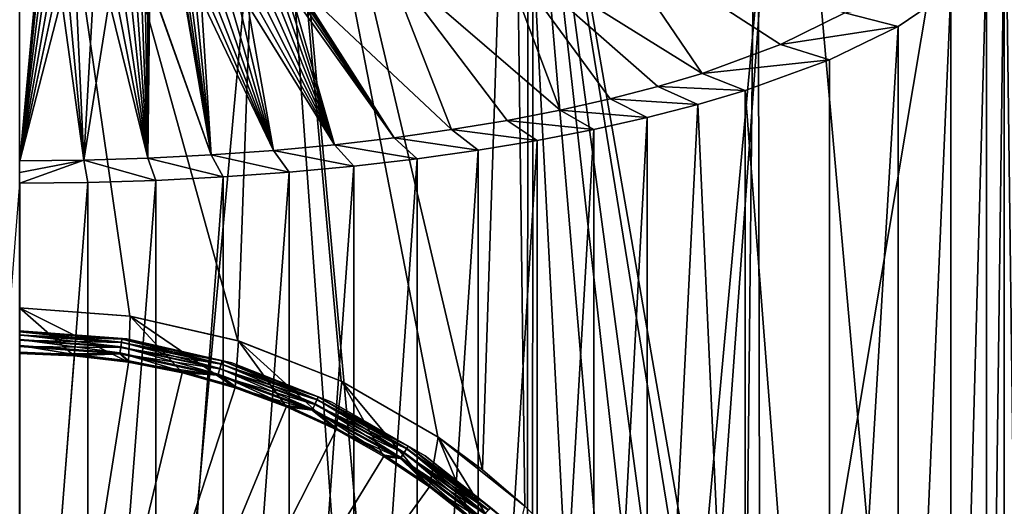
# Model space of a CAD drawing. Header units: millimetres. Extents: x -24 to 24, y 0 to 188.
# Tile 387 of 460: x 0 to 4.31, y 159.58 to 161.71. Entities that reach past the tile are written whole.
import ezdxf

# ---------------------------------------------------------------- set-up
doc = ezdxf.new("R2010")
doc.units = ezdxf.units.MM
doc.header["$LTSCALE"] = 58.620611
for name, color, linetype in [('132', 7, 'CONTINUOUS'), ('133', 7, 'CONTINUOUS'), ('136', 7, 'CONTINUOUS'), ('138', 7, 'CONTINUOUS'), ('140', 7, 'CONTINUOUS'), ('142', 7, 'CONTINUOUS'), ('169', 7, 'CONTINUOUS'), ('402', 7, 'CONTINUOUS'), ('446', 7, 'CONTINUOUS'), ('447', 7, 'CONTINUOUS'), ('75', 7, 'CONTINUOUS')]:
    doc.layers.add(name, color=color, linetype=linetype)

msp = doc.modelspace()

# ---------------------------------------------------------------- linework, layer by layer
at = {"layer": '132', "color": 7, "linetype": 'CONTINUOUS'}
for points in [[(0.4844, 160.4137, 23.55), (0, 160.45, 23.55), (0.4771, 160.2124, 23.55), (0.4844, 160.4137, 23.55)], [(0, 160.45, 23.55), (0, 160.25, 23.55), (0.2393, 160.2406, 23.55), (0, 160.45, 23.55)], [(0.4771, 160.2124, 23.55), (0, 160.45, 23.55), (0.2393, 160.2406, 23.55), (0.4771, 160.2124, 23.55)], [(0.712, 160.1657, 23.55), (0.4844, 160.4137, 23.55), (0.4771, 160.2124, 23.55), (0.712, 160.1657, 23.55)], [(0.958, 160.3056, 23.55), (0.4844, 160.4137, 23.55), (0.9425, 160.1007, 23.55), (0.958, 160.3056, 23.55)], [(0.9425, 160.1007, 23.55), (0.4844, 160.4137, 23.55), (0.712, 160.1657, 23.55), (0.9425, 160.1007, 23.55)], [(1.1672, 160.0178, 23.55), (0.958, 160.3056, 23.55), (0.9425, 160.1007, 23.55), (1.1672, 160.0178, 23.55)], [(1.4101, 160.1281, 23.55), (0.958, 160.3056, 23.55), (1.3847, 159.9176, 23.55), (1.4101, 160.1281, 23.55)], [(1.3847, 159.9176, 23.55), (0.958, 160.3056, 23.55), (1.1672, 160.0178, 23.55), (1.3847, 159.9176, 23.55)], [(1.5936, 159.8005, 23.55), (1.4101, 160.1281, 23.55), (1.3847, 159.9176, 23.55), (1.5936, 159.8005, 23.55)], [(1.8308, 159.8853, 23.55), (1.4101, 160.1281, 23.55), (1.7927, 159.6675, 23.55), (1.8308, 159.8853, 23.55)], [(1.7927, 159.6675, 23.55), (1.4101, 160.1281, 23.55), (1.5936, 159.8005, 23.55), (1.7927, 159.6675, 23.55)], [(1.9808, 159.5192, 23.55), (1.8308, 159.8853, 23.55), (1.7927, 159.6675, 23.55), (1.9808, 159.5192, 23.55)], [(2.2105, 159.5825, 23.55), (1.8308, 159.8853, 23.55), (2.1567, 159.3567, 23.55), (2.2105, 159.5825, 23.55)], [(2.1567, 159.3567, 23.55), (1.8308, 159.8853, 23.55), (1.9808, 159.5192, 23.55), (2.1567, 159.3567, 23.55)]]:
    msp.add_3dface(points, dxfattribs=at)
at = {"layer": '133', "color": 7, "linetype": 'CONTINUOUS'}
for points in [[(0.4827, 160.414, 24.2452), (0, 160.45, 24.25), (0.4844, 160.4137, 23.55), (0.4827, 160.414, 24.2452)], [(0, 160.45, 24.25), (0, 160.45, 23.55), (0.4844, 160.4137, 23.55), (0, 160.45, 24.25)], [(0.9552, 160.3065, 24.2312), (0.4827, 160.414, 24.2452), (0.4844, 160.4137, 23.55), (0.9552, 160.3065, 24.2312)], [(0.9552, 160.3065, 24.2312), (0.4844, 160.4137, 23.55), (0.958, 160.3056, 23.55), (0.9552, 160.3065, 24.2312)], [(1.4074, 160.1294, 24.2091), (0.9552, 160.3065, 24.2312), (0.958, 160.3056, 23.55), (1.4074, 160.1294, 24.2091)], [(1.4074, 160.1294, 24.2091), (0.958, 160.3056, 23.55), (1.4101, 160.1281, 23.55), (1.4074, 160.1294, 24.2091)], [(1.8291, 159.8864, 24.1809), (1.4074, 160.1294, 24.2091), (1.4101, 160.1281, 23.55), (1.8291, 159.8864, 24.1809)], [(1.8291, 159.8864, 24.1809), (1.4101, 160.1281, 23.55), (1.8308, 159.8853, 23.55), (1.8291, 159.8864, 24.1809)], [(2.0253, 159.7417, 24.1653), (1.8291, 159.8864, 24.1809), (1.8308, 159.8853, 23.55), (2.0253, 159.7417, 24.1653)], [(2.0253, 159.7417, 24.1653), (1.8308, 159.8853, 23.55), (2.2105, 159.5825, 23.55), (2.0253, 159.7417, 24.1653)], [(2.2102, 159.5828, 24.1491), (2.0253, 159.7417, 24.1653), (2.2105, 159.5825, 23.55), (2.2102, 159.5828, 24.1491)], [(2.3827, 159.4102, 24.1327), (2.2102, 159.5828, 24.1491), (2.2105, 159.5825, 23.55), (2.3827, 159.4102, 24.1327)]]:
    msp.add_3dface(points, dxfattribs=at)
at = {"layer": '136', "color": 7, "linetype": 'CONTINUOUS'}
for points in [[(0, 160.2562, 24.1559), (0, 157.2, 24.25), (0.2398, 160.2467, 24.1559), (0, 160.2562, 24.1559)], [(0.2398, 160.2467, 24.1559), (0, 157.2, 24.25), (0.4781, 160.2185, 24.1559), (0.2398, 160.2467, 24.1559)], [(0.4781, 160.2185, 24.1559), (0, 157.2, 24.25), (0.7134, 160.1717, 24.1559), (0.4781, 160.2185, 24.1559)], [(0.7134, 160.1717, 24.1559), (0, 157.2, 24.25), (0.9444, 160.1066, 24.1559), (0.7134, 160.1717, 24.1559)], [(0.9444, 160.1066, 24.1559), (0, 157.2, 24.25), (1.1695, 160.0235, 24.1559), (0.9444, 160.1066, 24.1559)], [(1.1695, 160.0235, 24.1559), (0, 157.2, 24.25), (1.3875, 159.9231, 24.1559), (1.1695, 160.0235, 24.1559)], [(1.3875, 159.9231, 24.1559), (0, 157.2, 24.25), (1.5968, 159.8058, 24.1559), (1.3875, 159.9231, 24.1559)], [(1.5968, 159.8058, 24.1559), (0, 157.2, 24.25), (1.7964, 159.6725, 24.1559), (1.5968, 159.8058, 24.1559)], [(1.7964, 159.6725, 24.1559), (0, 157.2, 24.25), (1.9848, 159.5239, 24.1559), (1.7964, 159.6725, 24.1559)]]:
    msp.add_3dface(points, dxfattribs=at)
at = {"layer": '138', "color": 7, "linetype": 'CONTINUOUS'}
for points in [[(0, 160.35, 23.65), (0, 160.35, 24.0561), (0.4695, 160.3148, 24.0561), (0, 160.35, 23.65)], [(0.4695, 160.3148, 23.65), (0, 160.35, 23.65), (0.4695, 160.3148, 24.0561), (0.4695, 160.3148, 23.65)], [(0.9285, 160.2101, 23.65), (0.4695, 160.3148, 23.65), (0.9285, 160.2101, 24.0561), (0.9285, 160.2101, 23.65)], [(0.9285, 160.2101, 24.0561), (0.4695, 160.3148, 23.65), (0.4695, 160.3148, 24.0561), (0.9285, 160.2101, 24.0561)], [(1.3667, 160.0381, 23.65), (0.9285, 160.2101, 23.65), (1.3667, 160.0381, 24.0561), (1.3667, 160.0381, 23.65)], [(1.3667, 160.0381, 24.0561), (0.9285, 160.2101, 23.65), (0.9285, 160.2101, 24.0561), (1.3667, 160.0381, 24.0561)], [(1.7745, 159.8027, 23.65), (1.3667, 160.0381, 23.65), (1.7745, 159.8027, 24.0561), (1.7745, 159.8027, 23.65)], [(1.7745, 159.8027, 24.0561), (1.3667, 160.0381, 23.65), (1.3667, 160.0381, 24.0561), (1.7745, 159.8027, 24.0561)], [(2.1425, 159.5091, 23.65), (1.7745, 159.8027, 23.65), (2.1425, 159.5091, 24.0561), (2.1425, 159.5091, 23.65)], [(2.1425, 159.5091, 24.0561), (1.7745, 159.8027, 23.65), (1.7745, 159.8027, 24.0561), (2.1425, 159.5091, 24.0561)]]:
    msp.add_3dface(points, dxfattribs=at)
at = {"layer": '140', "color": 7, "linetype": 'CONTINUOUS'}
for points in [[(0.4695, 160.3148, 24.0561), (0, 160.35, 24.0561), (0.4476, 160.3135, 24.0858), (0.4695, 160.3148, 24.0561)], [(0, 160.35, 24.0561), (0, 160.3455, 24.0858), (0.4476, 160.3135, 24.0858), (0, 160.35, 24.0561)], [(0, 160.3455, 24.0858), (0, 160.3323, 24.1129), (0.4458, 160.3004, 24.1129), (0, 160.3455, 24.0858)], [(0.4476, 160.3135, 24.0858), (0, 160.3455, 24.0858), (0.4458, 160.3004, 24.1129), (0.4476, 160.3135, 24.0858)], [(0, 160.3323, 24.1129), (0, 160.3117, 24.1348), (0.4428, 160.28, 24.1348), (0, 160.3323, 24.1129)], [(0.4458, 160.3004, 24.1129), (0, 160.3323, 24.1129), (0.4428, 160.28, 24.1348), (0.4458, 160.3004, 24.1129)], [(0, 160.3117, 24.1348), (0, 160.2855, 24.1496), (0.4391, 160.2541, 24.1496), (0, 160.3117, 24.1348)], [(0.4428, 160.28, 24.1348), (0, 160.3117, 24.1348), (0.4391, 160.2541, 24.1496), (0.4428, 160.28, 24.1348)], [(0, 160.2562, 24.1559), (0.2398, 160.2467, 24.1559), (0, 160.2855, 24.1496), (0, 160.2562, 24.1559)], [(0, 160.2855, 24.1496), (0.2398, 160.2467, 24.1559), (0.4391, 160.2541, 24.1496), (0, 160.2855, 24.1496)], [(0.8693, 160.1605, 24.1496), (0.4428, 160.28, 24.1348), (0.4391, 160.2541, 24.1496), (0.8693, 160.1605, 24.1496)], [(0.8767, 160.1856, 24.1348), (0.4458, 160.3004, 24.1129), (0.4428, 160.28, 24.1348), (0.8767, 160.1856, 24.1348)], [(0.8767, 160.1856, 24.1348), (0.4428, 160.28, 24.1348), (0.8693, 160.1605, 24.1496), (0.8767, 160.1856, 24.1348)], [(0.8825, 160.2054, 24.1129), (0.4476, 160.3135, 24.0858), (0.4458, 160.3004, 24.1129), (0.8825, 160.2054, 24.1129)], [(0.8825, 160.2054, 24.1129), (0.4458, 160.3004, 24.1129), (0.8767, 160.1856, 24.1348), (0.8825, 160.2054, 24.1129)], [(0.8862, 160.2181, 24.0858), (0.4695, 160.3148, 24.0561), (0.4476, 160.3135, 24.0858), (0.8862, 160.2181, 24.0858)], [(0.8862, 160.2181, 24.0858), (0.4476, 160.3135, 24.0858), (0.8825, 160.2054, 24.1129), (0.8862, 160.2181, 24.0858)], [(0.9285, 160.2101, 24.0561), (0.4695, 160.3148, 24.0561), (0.8862, 160.2181, 24.0858), (0.9285, 160.2101, 24.0561)], [(0.2398, 160.2467, 24.1559), (0.4781, 160.2185, 24.1559), (0.4391, 160.2541, 24.1496), (0.2398, 160.2467, 24.1559)], [(0.4781, 160.2185, 24.1559), (0.7134, 160.1717, 24.1559), (0.4391, 160.2541, 24.1496), (0.4781, 160.2185, 24.1559)], [(0.7134, 160.1717, 24.1559), (0.8693, 160.1605, 24.1496), (0.4391, 160.2541, 24.1496), (0.7134, 160.1717, 24.1559)], [(1.2926, 160.0305, 24.1348), (0.8825, 160.2054, 24.1129), (0.8767, 160.1856, 24.1348), (1.2926, 160.0305, 24.1348)], [(1.3012, 160.0492, 24.1129), (0.8862, 160.2181, 24.0858), (0.8825, 160.2054, 24.1129), (1.3012, 160.0492, 24.1129)], [(1.3012, 160.0492, 24.1129), (0.8825, 160.2054, 24.1129), (1.2926, 160.0305, 24.1348), (1.3012, 160.0492, 24.1129)], [(1.3067, 160.0612, 24.0858), (0.9285, 160.2101, 24.0561), (0.8862, 160.2181, 24.0858), (1.3067, 160.0612, 24.0858)], [(1.3067, 160.0612, 24.0858), (0.8862, 160.2181, 24.0858), (1.3012, 160.0492, 24.1129), (1.3067, 160.0612, 24.0858)], [(1.3667, 160.0381, 24.0561), (0.9285, 160.2101, 24.0561), (1.3067, 160.0612, 24.0858), (1.3667, 160.0381, 24.0561)], [(0.7134, 160.1717, 24.1559), (0.9444, 160.1066, 24.1559), (0.8693, 160.1605, 24.1496), (0.7134, 160.1717, 24.1559)], [(1.2817, 160.0066, 24.1496), (0.8767, 160.1856, 24.1348), (0.8693, 160.1605, 24.1496), (1.2817, 160.0066, 24.1496)], [(0.9444, 160.1066, 24.1559), (1.1695, 160.0235, 24.1559), (0.8693, 160.1605, 24.1496), (0.9444, 160.1066, 24.1559)], [(1.1695, 160.0235, 24.1559), (1.2817, 160.0066, 24.1496), (0.8693, 160.1605, 24.1496), (1.1695, 160.0235, 24.1559)], [(1.2926, 160.0305, 24.1348), (0.8767, 160.1856, 24.1348), (1.2817, 160.0066, 24.1496), (1.2926, 160.0305, 24.1348)], [(1.1695, 160.0235, 24.1559), (1.3875, 159.9231, 24.1559), (1.2817, 160.0066, 24.1496), (1.1695, 160.0235, 24.1559)], [(1.6681, 159.7957, 24.1496), (1.2926, 160.0305, 24.1348), (1.2817, 160.0066, 24.1496), (1.6681, 159.7957, 24.1496)], [(1.6823, 159.8177, 24.1348), (1.3012, 160.0492, 24.1129), (1.2926, 160.0305, 24.1348), (1.6823, 159.8177, 24.1348)], [(1.6823, 159.8177, 24.1348), (1.2926, 160.0305, 24.1348), (1.6681, 159.7957, 24.1496), (1.6823, 159.8177, 24.1348)], [(1.6935, 159.8351, 24.1129), (1.3067, 160.0612, 24.0858), (1.3012, 160.0492, 24.1129), (1.6935, 159.8351, 24.1129)], [(1.6935, 159.8351, 24.1129), (1.3012, 160.0492, 24.1129), (1.6823, 159.8177, 24.1348), (1.6935, 159.8351, 24.1129)], [(1.7006, 159.8461, 24.0858), (1.3667, 160.0381, 24.0561), (1.3067, 160.0612, 24.0858), (1.7006, 159.8461, 24.0858)], [(1.7006, 159.8461, 24.0858), (1.3067, 160.0612, 24.0858), (1.6935, 159.8351, 24.1129), (1.7006, 159.8461, 24.0858)], [(1.7745, 159.8027, 24.0561), (1.3667, 160.0381, 24.0561), (1.7006, 159.8461, 24.0858), (1.7745, 159.8027, 24.0561)], [(1.3875, 159.9231, 24.1559), (1.5968, 159.8058, 24.1559), (1.2817, 160.0066, 24.1496), (1.3875, 159.9231, 24.1559)], [(1.5968, 159.8058, 24.1559), (1.6681, 159.7957, 24.1496), (1.2817, 160.0066, 24.1496), (1.5968, 159.8058, 24.1559)], [(1.5968, 159.8058, 24.1559), (1.7964, 159.6725, 24.1559), (1.6681, 159.7957, 24.1496), (1.5968, 159.8058, 24.1559)], [(2.0205, 159.5318, 24.1496), (1.6823, 159.8177, 24.1348), (1.6681, 159.7957, 24.1496), (2.0205, 159.5318, 24.1496)], [(2.0377, 159.5517, 24.1348), (1.6935, 159.8351, 24.1129), (1.6823, 159.8177, 24.1348), (2.0377, 159.5517, 24.1348)], [(2.0377, 159.5517, 24.1348), (1.6823, 159.8177, 24.1348), (2.0205, 159.5318, 24.1496), (2.0377, 159.5517, 24.1348)], [(2.0512, 159.5672, 24.1129), (1.7006, 159.8461, 24.0858), (1.6935, 159.8351, 24.1129), (2.0512, 159.5672, 24.1129)], [(2.0512, 159.5672, 24.1129), (1.6935, 159.8351, 24.1129), (2.0377, 159.5517, 24.1348), (2.0512, 159.5672, 24.1129)], [(2.0599, 159.5772, 24.0858), (1.7745, 159.8027, 24.0561), (1.7006, 159.8461, 24.0858), (2.0599, 159.5772, 24.0858)], [(2.0599, 159.5772, 24.0858), (1.7006, 159.8461, 24.0858), (2.0512, 159.5672, 24.1129), (2.0599, 159.5772, 24.0858)], [(1.7964, 159.6725, 24.1559), (1.9848, 159.5239, 24.1559), (1.6681, 159.7957, 24.1496), (1.7964, 159.6725, 24.1559)], [(1.9848, 159.5239, 24.1559), (2.0205, 159.5318, 24.1496), (1.6681, 159.7957, 24.1496), (1.9848, 159.5239, 24.1559)], [(2.1425, 159.5091, 24.0561), (1.7745, 159.8027, 24.0561), (2.0599, 159.5772, 24.0858), (2.1425, 159.5091, 24.0561)]]:
    msp.add_3dface(points, dxfattribs=at)
at = {"layer": '142', "color": 7, "linetype": 'CONTINUOUS'}
for points in [[(0, 160.35, 23.65), (0.4695, 160.3148, 23.65), (0, 160.3451, 23.6192), (0, 160.35, 23.65)], [(0, 160.3451, 23.6192), (0.4695, 160.3148, 23.65), (0.4476, 160.3131, 23.6192), (0, 160.3451, 23.6192)], [(0, 160.3309, 23.5913), (0, 160.3451, 23.6192), (0.4476, 160.3131, 23.6192), (0, 160.3309, 23.5913)], [(0, 160.3088, 23.5691), (0, 160.3309, 23.5913), (0.4456, 160.2991, 23.5913), (0, 160.3088, 23.5691)], [(0.4456, 160.2991, 23.5913), (0, 160.3309, 23.5913), (0.4476, 160.3131, 23.6192), (0.4456, 160.2991, 23.5913)], [(0, 160.2809, 23.5549), (0, 160.3088, 23.5691), (0.4424, 160.2772, 23.5691), (0, 160.2809, 23.5549)], [(0.4424, 160.2772, 23.5691), (0, 160.3088, 23.5691), (0.4456, 160.2991, 23.5913), (0.4424, 160.2772, 23.5691)], [(0, 160.25, 23.55), (0, 160.2809, 23.5549), (0.4385, 160.2495, 23.5549), (0, 160.25, 23.55)], [(0.4385, 160.2495, 23.5549), (0, 160.2809, 23.5549), (0.4424, 160.2772, 23.5691), (0.4385, 160.2495, 23.5549)], [(0.8821, 160.2041, 23.5913), (0.4424, 160.2772, 23.5691), (0.4456, 160.2991, 23.5913), (0.8821, 160.2041, 23.5913)], [(0.8861, 160.2177, 23.6192), (0.4456, 160.2991, 23.5913), (0.4476, 160.3131, 23.6192), (0.8861, 160.2177, 23.6192)], [(0.8821, 160.2041, 23.5913), (0.4456, 160.2991, 23.5913), (0.8861, 160.2177, 23.6192), (0.8821, 160.2041, 23.5913)], [(0.4695, 160.3148, 23.65), (0.8861, 160.2177, 23.6192), (0.4476, 160.3131, 23.6192), (0.4695, 160.3148, 23.65)], [(0.4695, 160.3148, 23.65), (0.9285, 160.2101, 23.65), (0.8861, 160.2177, 23.6192), (0.4695, 160.3148, 23.65)], [(0.2393, 160.2406, 23.55), (0, 160.25, 23.55), (0.4385, 160.2495, 23.5549), (0.2393, 160.2406, 23.55)], [(0.4771, 160.2124, 23.55), (0.2393, 160.2406, 23.55), (0.4385, 160.2495, 23.5549), (0.4771, 160.2124, 23.55)], [(0.8759, 160.1829, 23.5691), (0.4385, 160.2495, 23.5549), (0.4424, 160.2772, 23.5691), (0.8759, 160.1829, 23.5691)], [(0.868, 160.1561, 23.5549), (0.4771, 160.2124, 23.55), (0.4385, 160.2495, 23.5549), (0.868, 160.1561, 23.5549)], [(0.868, 160.1561, 23.5549), (0.4385, 160.2495, 23.5549), (0.8759, 160.1829, 23.5691), (0.868, 160.1561, 23.5549)], [(0.8759, 160.1829, 23.5691), (0.4424, 160.2772, 23.5691), (0.8821, 160.2041, 23.5913), (0.8759, 160.1829, 23.5691)], [(0.712, 160.1657, 23.55), (0.4771, 160.2124, 23.55), (0.868, 160.1561, 23.5549), (0.712, 160.1657, 23.55)], [(1.3006, 160.048, 23.5913), (0.8759, 160.1829, 23.5691), (0.8821, 160.2041, 23.5913), (1.3006, 160.048, 23.5913)], [(1.3065, 160.0609, 23.6192), (0.8821, 160.2041, 23.5913), (0.8861, 160.2177, 23.6192), (1.3065, 160.0609, 23.6192)], [(1.3006, 160.048, 23.5913), (0.8821, 160.2041, 23.5913), (1.3065, 160.0609, 23.6192), (1.3006, 160.048, 23.5913)], [(0.9285, 160.2101, 23.65), (1.3065, 160.0609, 23.6192), (0.8861, 160.2177, 23.6192), (0.9285, 160.2101, 23.65)], [(0.9285, 160.2101, 23.65), (1.3667, 160.0381, 23.65), (1.3065, 160.0609, 23.6192), (0.9285, 160.2101, 23.65)], [(0.9425, 160.1007, 23.55), (0.712, 160.1657, 23.55), (0.868, 160.1561, 23.5549), (0.9425, 160.1007, 23.55)], [(1.2914, 160.0279, 23.5691), (0.868, 160.1561, 23.5549), (0.8759, 160.1829, 23.5691), (1.2914, 160.0279, 23.5691)], [(1.2799, 160.0025, 23.5549), (0.9425, 160.1007, 23.55), (0.868, 160.1561, 23.5549), (1.2799, 160.0025, 23.5549)], [(1.2799, 160.0025, 23.5549), (0.868, 160.1561, 23.5549), (1.2914, 160.0279, 23.5691), (1.2799, 160.0025, 23.5549)], [(1.2914, 160.0279, 23.5691), (0.8759, 160.1829, 23.5691), (1.3006, 160.048, 23.5913), (1.2914, 160.0279, 23.5691)], [(1.1672, 160.0178, 23.55), (0.9425, 160.1007, 23.55), (1.2799, 160.0025, 23.5549), (1.1672, 160.0178, 23.55)], [(1.6807, 159.8153, 23.5691), (1.2799, 160.0025, 23.5549), (1.2914, 160.0279, 23.5691), (1.6807, 159.8153, 23.5691)], [(1.6927, 159.8339, 23.5913), (1.2914, 160.0279, 23.5691), (1.3006, 160.048, 23.5913), (1.6927, 159.8339, 23.5913)], [(1.6807, 159.8153, 23.5691), (1.2914, 160.0279, 23.5691), (1.6927, 159.8339, 23.5913), (1.6807, 159.8153, 23.5691)], [(1.7004, 159.8459, 23.6192), (1.3006, 160.048, 23.5913), (1.3065, 160.0609, 23.6192), (1.7004, 159.8459, 23.6192)], [(1.6927, 159.8339, 23.5913), (1.3006, 160.048, 23.5913), (1.7004, 159.8459, 23.6192), (1.6927, 159.8339, 23.5913)], [(1.3667, 160.0381, 23.65), (1.7004, 159.8459, 23.6192), (1.3065, 160.0609, 23.6192), (1.3667, 160.0381, 23.65)], [(1.3667, 160.0381, 23.65), (1.7745, 159.8027, 23.65), (1.7004, 159.8459, 23.6192), (1.3667, 160.0381, 23.65)], [(1.3847, 159.9176, 23.55), (1.1672, 160.0178, 23.55), (1.2799, 160.0025, 23.5549), (1.3847, 159.9176, 23.55)], [(1.6657, 159.7918, 23.5549), (1.3847, 159.9176, 23.55), (1.2799, 160.0025, 23.5549), (1.6657, 159.7918, 23.5549)], [(1.6657, 159.7918, 23.5549), (1.2799, 160.0025, 23.5549), (1.6807, 159.8153, 23.5691), (1.6657, 159.7918, 23.5549)], [(1.5936, 159.8005, 23.55), (1.3847, 159.9176, 23.55), (1.6657, 159.7918, 23.5549), (1.5936, 159.8005, 23.55)], [(2.0358, 159.5495, 23.5691), (1.6657, 159.7918, 23.5549), (1.6807, 159.8153, 23.5691), (2.0358, 159.5495, 23.5691)], [(2.0503, 159.5662, 23.5913), (1.6807, 159.8153, 23.5691), (1.6927, 159.8339, 23.5913), (2.0503, 159.5662, 23.5913)], [(2.0358, 159.5495, 23.5691), (1.6807, 159.8153, 23.5691), (2.0503, 159.5662, 23.5913), (2.0358, 159.5495, 23.5691)], [(2.0596, 159.5769, 23.6192), (1.6927, 159.8339, 23.5913), (1.7004, 159.8459, 23.6192), (2.0596, 159.5769, 23.6192)], [(2.0503, 159.5662, 23.5913), (1.6927, 159.8339, 23.5913), (2.0596, 159.5769, 23.6192), (2.0503, 159.5662, 23.5913)], [(1.7745, 159.8027, 23.65), (2.0596, 159.5769, 23.6192), (1.7004, 159.8459, 23.6192), (1.7745, 159.8027, 23.65)], [(1.7927, 159.6675, 23.55), (1.5936, 159.8005, 23.55), (1.6657, 159.7918, 23.5549), (1.7927, 159.6675, 23.55)], [(2.0176, 159.5284, 23.5549), (1.7927, 159.6675, 23.55), (1.6657, 159.7918, 23.5549), (2.0176, 159.5284, 23.5549)], [(2.0176, 159.5284, 23.5549), (1.6657, 159.7918, 23.5549), (2.0358, 159.5495, 23.5691), (2.0176, 159.5284, 23.5549)], [(1.7745, 159.8027, 23.65), (2.1425, 159.5091, 23.65), (2.0596, 159.5769, 23.6192), (1.7745, 159.8027, 23.65)], [(1.9808, 159.5192, 23.55), (1.7927, 159.6675, 23.55), (2.0176, 159.5284, 23.5549), (1.9808, 159.5192, 23.55)]]:
    msp.add_3dface(points, dxfattribs=at)
at = {"layer": '169', "color": 7, "linetype": 'CONTINUOUS'}
for points in [[(0, 147.642, 255.5309), (2.2148, 147.6112, 255.4333), (0, 178.708, 246.0331), (0, 147.642, 255.5309)], [(0, 178.708, 246.0331), (2.2148, 147.6112, 255.4333), (2.2341, 178.675, 245.9355), (0, 178.708, 246.0331)], [(2.2341, 178.675, 245.9355), (2.2148, 147.6112, 255.4333), (4.4497, 178.5763, 245.6435), (2.2341, 178.675, 245.9355)], [(2.2148, 147.6112, 255.4333), (4.4108, 147.5191, 255.1411), (4.4497, 178.5763, 245.6435), (2.2148, 147.6112, 255.4333)]]:
    msp.add_3dface(points, dxfattribs=at)
at = {"layer": '402', "color": 7, "linetype": 'CONTINUOUS'}
for points in [[(4.3079, 162.1717, 185.7427), (4.9905, 177.4877, 234.33), (4.3079, 155.9981, 166.1626), (4.3079, 162.1717, 185.7427)], [(4.2296, 162.0021, 185.2035), (4.3079, 162.1717, 185.7427), (4.2297, 156.1683, 166.7012), (4.2296, 162.0021, 185.2035)], [(4.2297, 156.1683, 166.7012), (4.3079, 162.1717, 185.7427), (4.3079, 155.9981, 166.1626), (4.2297, 156.1683, 166.7012)], [(4.0742, 161.8373, 184.6786), (4.2296, 162.0021, 185.2035), (4.0743, 156.3345, 167.2258), (4.0742, 161.8373, 184.6786)], [(4.0743, 156.3345, 167.2258), (4.2296, 162.0021, 185.2035), (4.2297, 156.1683, 166.7012), (4.0743, 156.3345, 167.2258)], [(3.844, 161.6801, 184.1767), (4.0742, 161.8373, 184.6786), (3.8441, 156.4935, 167.727), (3.844, 161.6801, 184.1767)], [(3.8441, 156.4935, 167.727), (4.0742, 161.8373, 184.6786), (4.0743, 156.3345, 167.2258), (3.8441, 156.4935, 167.727)], [(3.5425, 161.5334, 183.7073), (3.844, 161.6801, 184.1767), (3.5425, 156.6427, 168.196), (3.5425, 161.5334, 183.7073)], [(3.5425, 156.6427, 168.196), (3.844, 161.6801, 184.1767), (3.8441, 156.4935, 167.727), (3.5425, 156.6427, 168.196)], [(3.1746, 161.3997, 183.2789), (3.5425, 161.5334, 183.7073), (3.5425, 156.6427, 168.196), (3.1746, 161.3997, 183.2789)], [(2.9674, 161.3386, 183.0827), (3.1746, 161.3997, 183.2789), (3.1745, 156.7789, 168.6236), (2.9674, 161.3386, 183.0827)], [(3.1745, 156.7789, 168.6236), (3.1746, 161.3997, 183.2789), (3.5425, 156.6427, 168.196), (3.1745, 156.7789, 168.6236)], [(2.746, 161.2816, 182.8997), (2.9674, 161.3386, 183.0827), (2.7462, 156.8996, 169.0017), (2.746, 161.2816, 182.8997)], [(2.7462, 156.8996, 169.0017), (2.9674, 161.3386, 183.0827), (3.1745, 156.7789, 168.6236), (2.7462, 156.8996, 169.0017)], [(2.5115, 161.2292, 182.7312), (2.746, 161.2816, 182.8997), (2.5117, 156.9533, 169.1698), (2.5115, 161.2292, 182.7312)], [(2.5117, 156.9533, 169.1698), (2.746, 161.2816, 182.8997), (2.7462, 156.8996, 169.0017), (2.5117, 156.9533, 169.1698)], [(2.2647, 161.1815, 182.5778), (2.5115, 161.2292, 182.7312), (2.2648, 157.0022, 169.3228), (2.2647, 161.1815, 182.5778)], [(2.2648, 157.0022, 169.3228), (2.5115, 161.2292, 182.7312), (2.5117, 156.9533, 169.1698), (2.2648, 157.0022, 169.3228)], [(2.0067, 161.1388, 182.4404), (2.2647, 161.1815, 182.5778), (2.0067, 157.0461, 169.46), (2.0067, 161.1388, 182.4404)], [(2.0067, 157.0461, 169.46), (2.2647, 161.1815, 182.5778), (2.2648, 157.0022, 169.3228), (2.0067, 157.0461, 169.46)], [(1.4626, 161.0693, 182.2164), (1.7389, 161.1013, 182.3196), (1.4628, 157.1176, 169.6832), (1.4626, 161.0693, 182.2164)], [(1.4628, 157.1176, 169.6832), (1.7389, 161.1013, 182.3196), (1.7391, 157.0846, 169.5803), (1.4628, 157.1176, 169.6832)], [(1.7389, 161.1013, 182.3196), (2.0067, 161.1388, 182.4404), (1.7391, 157.0846, 169.5803), (1.7389, 161.1013, 182.3196)], [(1.7391, 157.0846, 169.5803), (2.0067, 161.1388, 182.4404), (2.0067, 157.0461, 169.46), (1.7391, 157.0846, 169.5803)], [(1.1792, 161.0429, 182.1311), (1.4626, 161.0693, 182.2164), (1.1793, 157.1449, 169.7682), (1.1792, 161.0429, 182.1311)], [(1.1793, 157.1449, 169.7682), (1.4626, 161.0693, 182.2164), (1.4628, 157.1176, 169.6832), (1.1793, 157.1449, 169.7682)], [(0.5957, 161.0073, 182.0163), (0.8899, 161.0222, 182.0643), (0.5959, 157.1816, 169.8827), (0.5957, 161.0073, 182.0163)], [(0.5959, 157.1816, 169.8827), (0.8899, 161.0222, 182.0643), (0.89, 157.1662, 169.8348), (0.5959, 157.1816, 169.8827)], [(0.8899, 161.0222, 182.0643), (1.1792, 161.0429, 182.1311), (0.89, 157.1662, 169.8348), (0.8899, 161.0222, 182.0643)], [(0.89, 157.1662, 169.8348), (1.1792, 161.0429, 182.1311), (1.1793, 157.1449, 169.7682), (0.89, 157.1662, 169.8348)], [(0.0004, 160.9954, 181.9776), (0.0005, 157.1941, 169.9212), (-0.2975, 157.191, 169.9116), (0.0004, 160.9954, 181.9776)], [(0.0004, 160.9954, 181.9776), (0.2985, 160.9984, 181.9873), (0.0005, 157.1941, 169.9212), (0.0004, 160.9954, 181.9776)], [(0.0005, 157.1941, 169.9212), (0.2985, 160.9984, 181.9873), (0.2986, 157.1909, 169.9116), (0.0005, 157.1941, 169.9212)], [(0.2985, 160.9984, 181.9873), (0.5957, 161.0073, 182.0163), (0.2986, 157.1909, 169.9116), (0.2985, 160.9984, 181.9873)], [(0.2986, 157.1909, 169.9116), (0.5957, 161.0073, 182.0163), (0.5959, 157.1816, 169.8827), (0.2986, 157.1909, 169.9116)]]:
    msp.add_3dface(points, dxfattribs=at)
at = {"layer": '446', "color": 7, "linetype": 'CONTINUOUS'}
for points in [[(4.0742, 161.8373, 184.6786), (3.844, 161.6801, 184.1767), (3.6096, 161.7389, 184.317), (4.0742, 161.8373, 184.6786)], [(3.6096, 161.7389, 184.317), (3.844, 161.6801, 184.1767), (3.3292, 161.6009, 183.8756), (3.6096, 161.7389, 184.317)], [(3.844, 161.6801, 184.1767), (3.5425, 161.5334, 183.7073), (3.3292, 161.6009, 183.8756), (3.844, 161.6801, 184.1767)], [(3.3292, 161.6009, 183.8756), (3.5425, 161.5334, 183.7073), (2.9856, 161.475, 183.4723), (3.3292, 161.6009, 183.8756)], [(3.5425, 161.5334, 183.7073), (3.1746, 161.3997, 183.2789), (2.9856, 161.475, 183.4723), (3.5425, 161.5334, 183.7073)], [(2.9856, 161.475, 183.4723), (3.1746, 161.3997, 183.2789), (2.7917, 161.4174, 183.2873), (2.9856, 161.475, 183.4723)], [(2.7917, 161.4174, 183.2873), (2.9674, 161.3386, 183.0827), (2.5842, 161.3637, 183.1147), (2.7917, 161.4174, 183.2873)], [(3.1746, 161.3997, 183.2789), (2.9674, 161.3386, 183.0827), (2.7917, 161.4174, 183.2873), (3.1746, 161.3997, 183.2789)], [(2.5842, 161.3637, 183.1147), (2.746, 161.2816, 182.8997), (2.3642, 161.3142, 182.9557), (2.5842, 161.3637, 183.1147)], [(2.9674, 161.3386, 183.0827), (2.746, 161.2816, 182.8997), (2.5842, 161.3637, 183.1147), (2.9674, 161.3386, 183.0827)], [(2.3642, 161.3142, 182.9557), (2.5115, 161.2292, 182.7312), (2.1324, 161.2692, 182.8109), (2.3642, 161.3142, 182.9557)], [(2.746, 161.2816, 182.8997), (2.5115, 161.2292, 182.7312), (2.3642, 161.3142, 182.9557), (2.746, 161.2816, 182.8997)], [(1.8899, 161.2289, 182.6811), (2.0067, 161.1388, 182.4404), (1.638, 161.1935, 182.567), (1.8899, 161.2289, 182.6811)], [(2.1324, 161.2692, 182.8109), (2.2647, 161.1815, 182.5778), (1.8899, 161.2289, 182.6811), (2.1324, 161.2692, 182.8109)], [(2.2647, 161.1815, 182.5778), (2.0067, 161.1388, 182.4404), (1.8899, 161.2289, 182.6811), (2.2647, 161.1815, 182.5778)], [(2.5115, 161.2292, 182.7312), (2.2647, 161.1815, 182.5778), (2.1324, 161.2692, 182.8109), (2.5115, 161.2292, 182.7312)], [(1.638, 161.1935, 182.567), (1.7389, 161.1013, 182.3196), (1.3779, 161.1632, 182.4694), (1.638, 161.1935, 182.567)], [(2.0067, 161.1388, 182.4404), (1.7389, 161.1013, 182.3196), (1.638, 161.1935, 182.567), (2.0067, 161.1388, 182.4404)], [(1.3779, 161.1632, 182.4694), (1.4626, 161.0693, 182.2164), (1.111, 161.1382, 182.3888), (1.3779, 161.1632, 182.4694)], [(1.7389, 161.1013, 182.3196), (1.4626, 161.0693, 182.2164), (1.3779, 161.1632, 182.4694), (1.7389, 161.1013, 182.3196)], [(0.5611, 161.1046, 182.2801), (0.5957, 161.0073, 182.0163), (0.2811, 161.0961, 182.2528), (0.5611, 161.1046, 182.2801)], [(0.8383, 161.1186, 182.3256), (0.8899, 161.0222, 182.0643), (0.5611, 161.1046, 182.2801), (0.8383, 161.1186, 182.3256)], [(0.8899, 161.0222, 182.0643), (0.5957, 161.0073, 182.0163), (0.5611, 161.1046, 182.2801), (0.8899, 161.0222, 182.0643)], [(1.111, 161.1382, 182.3888), (1.1792, 161.0429, 182.1311), (0.8383, 161.1186, 182.3256), (1.111, 161.1382, 182.3888)], [(1.1792, 161.0429, 182.1311), (0.8899, 161.0222, 182.0643), (0.8383, 161.1186, 182.3256), (1.1792, 161.0429, 182.1311)], [(1.4626, 161.0693, 182.2164), (1.1792, 161.0429, 182.1311), (1.111, 161.1382, 182.3888), (1.4626, 161.0693, 182.2164)], [(0.2985, 160.9984, 181.9873), (0.0004, 160.9954, 181.9776), (0.2811, 161.0961, 182.2528), (0.2985, 160.9984, 181.9873)], [(0.0004, 160.9954, 181.9776), (0.0004, 161.0412, 182.1118), (0.2811, 161.0961, 182.2528), (0.0004, 160.9954, 181.9776)], [(0.0004, 161.0412, 182.1118), (0.0004, 161.0933, 182.2436), (0.2811, 161.0961, 182.2528), (0.0004, 161.0412, 182.1118)], [(0.5957, 161.0073, 182.0163), (0.2985, 160.9984, 181.9873), (0.2811, 161.0961, 182.2528), (0.5957, 161.0073, 182.0163)]]:
    msp.add_3dface(points, dxfattribs=at)
at = {"layer": '447', "color": 7, "linetype": 'CONTINUOUS'}
for points in [[(2.9856, 161.475, 183.4723), (2.097, 162.0279, 184.8212), (2.5626, 162.0968, 185.1017), (2.9856, 161.475, 183.4723)], [(3.6096, 161.7389, 184.317), (3.3292, 161.6009, 183.8756), (2.5626, 162.0968, 185.1017), (3.6096, 161.7389, 184.317)], [(3.3292, 161.6009, 183.8756), (2.9856, 161.475, 183.4723), (2.5626, 162.0968, 185.1017), (3.3292, 161.6009, 183.8756)], [(2.3642, 161.3142, 182.9557), (1.5992, 161.9734, 184.5986), (2.097, 162.0279, 184.8212), (2.3642, 161.3142, 182.9557)], [(2.9856, 161.475, 183.4723), (2.7917, 161.4174, 183.2873), (2.097, 162.0279, 184.8212), (2.9856, 161.475, 183.4723)], [(2.7917, 161.4174, 183.2873), (2.5842, 161.3637, 183.1147), (2.097, 162.0279, 184.8212), (2.7917, 161.4174, 183.2873)], [(2.5842, 161.3637, 183.1147), (2.3642, 161.3142, 182.9557), (2.097, 162.0279, 184.8212), (2.5842, 161.3637, 183.1147)], [(1.5992, 161.9734, 184.5986), (1.8899, 161.2289, 182.6811), (1.2069, 161.8705, 184.2721), (1.5992, 161.9734, 184.5986)], [(2.3642, 161.3142, 182.9557), (2.1324, 161.2692, 182.8109), (1.5992, 161.9734, 184.5986), (2.3642, 161.3142, 182.9557)], [(2.1324, 161.2692, 182.8109), (1.8899, 161.2289, 182.6811), (1.5992, 161.9734, 184.5986), (2.1324, 161.2692, 182.8109)], [(0.7122, 161.8568, 184.2012), (0.8383, 161.1186, 182.3256), (0.5669, 161.8835, 184.268), (0.7122, 161.8568, 184.2012)], [(0.5669, 161.8835, 184.268), (0.8383, 161.1186, 182.3256), (0.5704, 161.8712, 184.2343), (0.5669, 161.8835, 184.268)], [(0.0004, 161.0933, 182.2436), (0.0005, 161.8194, 184.0812), (0.0722, 161.8626, 184.1992), (0.0004, 161.0933, 182.2436)], [(0.0792, 161.8503, 184.1657), (0.0004, 161.0933, 182.2436), (0.0722, 161.8626, 184.1992), (0.0792, 161.8503, 184.1657)], [(0.0912, 161.8385, 184.1335), (0.0004, 161.0933, 182.2436), (0.0792, 161.8503, 184.1657), (0.0912, 161.8385, 184.1335)], [(0.108, 161.8274, 184.1033), (0.0004, 161.0933, 182.2436), (0.0912, 161.8385, 184.1335), (0.108, 161.8274, 184.1033)], [(0.5496, 161.835, 184.1344), (0.5611, 161.1046, 182.2801), (0.5328, 161.8242, 184.1041), (0.5496, 161.835, 184.1344)], [(0.5617, 161.8467, 184.1666), (0.5611, 161.1046, 182.2801), (0.5496, 161.835, 184.1344), (0.5617, 161.8467, 184.1666)], [(0.8383, 161.1186, 182.3256), (0.5611, 161.1046, 182.2801), (0.5704, 161.8712, 184.2343), (0.8383, 161.1186, 182.3256)], [(0.5704, 161.8712, 184.2343), (0.5611, 161.1046, 182.2801), (0.5686, 161.8588, 184.2002), (0.5704, 161.8712, 184.2343)], [(0.5686, 161.8588, 184.2002), (0.5611, 161.1046, 182.2801), (0.5617, 161.8467, 184.1666), (0.5686, 161.8588, 184.2002)], [(0.7191, 161.8445, 184.1678), (0.8383, 161.1186, 182.3256), (0.7122, 161.8568, 184.2012), (0.7191, 161.8445, 184.1678)], [(0.7311, 161.8325, 184.1356), (0.8383, 161.1186, 182.3256), (0.7191, 161.8445, 184.1678), (0.7311, 161.8325, 184.1356)], [(0.7479, 161.8211, 184.1055), (0.8383, 161.1186, 182.3256), (0.7311, 161.8325, 184.1356), (0.7479, 161.8211, 184.1055)], [(1.2017, 161.8337, 184.1706), (1.638, 161.1935, 182.567), (1.1896, 161.8222, 184.1384), (1.2017, 161.8337, 184.1706)], [(1.2086, 161.8457, 184.2041), (1.638, 161.1935, 182.567), (1.2017, 161.8337, 184.1706), (1.2086, 161.8457, 184.2041)], [(1.8899, 161.2289, 182.6811), (1.638, 161.1935, 182.567), (1.2069, 161.8705, 184.2721), (1.8899, 161.2289, 182.6811)], [(1.2069, 161.8705, 184.2721), (1.638, 161.1935, 182.567), (1.2104, 161.858, 184.2382), (1.2069, 161.8705, 184.2721)], [(1.2104, 161.858, 184.2382), (1.638, 161.1935, 182.567), (1.2086, 161.8457, 184.2041), (1.2104, 161.858, 184.2382)], [(0.1293, 161.8172, 184.0757), (0.0004, 161.0933, 182.2436), (0.108, 161.8274, 184.1033), (0.1293, 161.8172, 184.0757)], [(0.1547, 161.8081, 184.0513), (0.0004, 161.0933, 182.2436), (0.1293, 161.8172, 184.0757), (0.1547, 161.8081, 184.0513)], [(0.1835, 161.8004, 184.0307), (0.0004, 161.0933, 182.2436), (0.1547, 161.8081, 184.0513), (0.1835, 161.8004, 184.0307)], [(0.2811, 161.0961, 182.2528), (0.0004, 161.0933, 182.2436), (0.1835, 161.8004, 184.0307), (0.2811, 161.0961, 182.2528)], [(0.2153, 161.7941, 184.0142), (0.2811, 161.0961, 182.2528), (0.1835, 161.8004, 184.0307), (0.2153, 161.7941, 184.0142)], [(0.2492, 161.7894, 184.0022), (0.2811, 161.0961, 182.2528), (0.2153, 161.7941, 184.0142), (0.2492, 161.7894, 184.0022)], [(0.3205, 161.7854, 183.9926), (0.2811, 161.0961, 182.2528), (0.2492, 161.7894, 184.0022), (0.3205, 161.7854, 183.9926)], [(0.5611, 161.1046, 182.2801), (0.2811, 161.0961, 182.2528), (0.3916, 161.7884, 184.0025), (0.5611, 161.1046, 182.2801)], [(0.3916, 161.7884, 184.0025), (0.2811, 161.0961, 182.2528), (0.3205, 161.7854, 183.9926), (0.3916, 161.7884, 184.0025)], [(0.4255, 161.7925, 184.0146), (0.5611, 161.1046, 182.2801), (0.3916, 161.7884, 184.0025), (0.4255, 161.7925, 184.0146)], [(0.4572, 161.7983, 184.0313), (0.5611, 161.1046, 182.2801), (0.4255, 161.7925, 184.0146), (0.4572, 161.7983, 184.0313)], [(0.4861, 161.8056, 184.052), (0.5611, 161.1046, 182.2801), (0.4572, 161.7983, 184.0313), (0.4861, 161.8056, 184.052)], [(0.5114, 161.8143, 184.0765), (0.5611, 161.1046, 182.2801), (0.4861, 161.8056, 184.052), (0.5114, 161.8143, 184.0765)], [(0.5328, 161.8242, 184.1041), (0.5611, 161.1046, 182.2801), (0.5114, 161.8143, 184.0765), (0.5328, 161.8242, 184.1041)], [(0.7692, 161.8106, 184.078), (0.8383, 161.1186, 182.3256), (0.7479, 161.8211, 184.1055), (0.7692, 161.8106, 184.078)], [(0.7945, 161.8012, 184.0537), (0.8383, 161.1186, 182.3256), (0.7692, 161.8106, 184.078), (0.7945, 161.8012, 184.0537)], [(1.111, 161.1382, 182.3888), (0.8383, 161.1186, 182.3256), (0.7945, 161.8012, 184.0537), (1.111, 161.1382, 182.3888)], [(0.8233, 161.793, 184.0332), (1.111, 161.1382, 182.3888), (0.7945, 161.8012, 184.0537), (0.8233, 161.793, 184.0332)], [(0.855, 161.7862, 184.0168), (1.111, 161.1382, 182.3888), (0.8233, 161.793, 184.0332), (0.855, 161.7862, 184.0168)], [(1.1262, 161.7938, 184.0559), (1.3779, 161.1632, 182.4694), (1.0974, 161.7869, 184.035), (1.1262, 161.7938, 184.0559)], [(1.1515, 161.8021, 184.0804), (1.3779, 161.1632, 182.4694), (1.1262, 161.7938, 184.0559), (1.1515, 161.8021, 184.0804)], [(1.1728, 161.8116, 184.1081), (1.3779, 161.1632, 182.4694), (1.1515, 161.8021, 184.0804), (1.1728, 161.8116, 184.1081)], [(1.1896, 161.8222, 184.1384), (1.3779, 161.1632, 182.4694), (1.1728, 161.8116, 184.1081), (1.1896, 161.8222, 184.1384)], [(1.638, 161.1935, 182.567), (1.3779, 161.1632, 182.4694), (1.1896, 161.8222, 184.1384), (1.638, 161.1935, 182.567)], [(0.8889, 161.7811, 184.0049), (1.111, 161.1382, 182.3888), (0.855, 161.7862, 184.0168), (0.8889, 161.7811, 184.0049)], [(0.9243, 161.7776, 183.9978), (1.111, 161.1382, 182.3888), (0.8889, 161.7811, 184.0049), (0.9243, 161.7776, 183.9978)], [(0.9605, 161.7759, 183.9956), (1.111, 161.1382, 182.3888), (0.9243, 161.7776, 183.9978), (0.9605, 161.7759, 183.9956)], [(0.9966, 161.776, 183.9983), (1.111, 161.1382, 182.3888), (0.9605, 161.7759, 183.9956), (0.9966, 161.776, 183.9983)], [(1.0319, 161.7779, 184.0059), (1.3779, 161.1632, 182.4694), (0.9966, 161.776, 183.9983), (1.0319, 161.7779, 184.0059)], [(1.3779, 161.1632, 182.4694), (1.111, 161.1382, 182.3888), (0.9966, 161.776, 183.9983), (1.3779, 161.1632, 182.4694)], [(1.0658, 161.7816, 184.0182), (1.3779, 161.1632, 182.4694), (1.0319, 161.7779, 184.0059), (1.0658, 161.7816, 184.0182)], [(1.0974, 161.7869, 184.035), (1.3779, 161.1632, 182.4694), (1.0658, 161.7816, 184.0182), (1.0974, 161.7869, 184.035)]]:
    msp.add_3dface(points, dxfattribs=at)
at = {"layer": '75', "color": 7, "linetype": 'CONTINUOUS'}
for points in [[(0.4827, 160.414, 24.2452), (0.9552, 160.3065, 24.2312), (0, 163.7549, 24.25), (0.4827, 160.414, 24.2452)], [(0, 163.7549, 24.25), (0.9552, 160.3065, 24.2312), (1.0792, 163.7525, 24.226), (0, 163.7549, 24.25)], [(0, 160.45, 24.25), (0.4827, 160.414, 24.2452), (0, 163.7549, 24.25), (0, 160.45, 24.25)], [(0.9552, 160.3065, 24.2312), (1.4074, 160.1294, 24.2091), (1.0792, 163.7525, 24.226), (0.9552, 160.3065, 24.2312)], [(1.8291, 159.8864, 24.1809), (2.0253, 159.7417, 24.1653), (1.0792, 163.7525, 24.226), (1.8291, 159.8864, 24.1809)], [(1.0792, 163.7525, 24.226), (2.0253, 159.7417, 24.1653), (2.1561, 163.7459, 24.154), (1.0792, 163.7525, 24.226)], [(1.4074, 160.1294, 24.2091), (1.8291, 159.8864, 24.1809), (1.0792, 163.7525, 24.226), (1.4074, 160.1294, 24.2091)], [(2.0253, 159.7417, 24.1653), (2.2102, 159.5828, 24.1491), (2.1561, 163.7459, 24.154), (2.0253, 159.7417, 24.1653)], [(3.0265, 158.3845, 24.0604), (3.1691, 157.9208, 24.042), (2.1561, 163.7459, 24.154), (3.0265, 158.3845, 24.0604)], [(2.1561, 163.7459, 24.154), (3.1691, 157.9208, 24.042), (3.2287, 163.735, 24.0341), (2.1561, 163.7459, 24.154)], [(2.8159, 158.8227, 24.086), (3.0265, 158.3845, 24.0604), (2.1561, 163.7459, 24.154), (2.8159, 158.8227, 24.086)], [(2.6865, 159.029, 24.1007), (2.8159, 158.8227, 24.086), (2.1561, 163.7459, 24.154), (2.6865, 159.029, 24.1007)], [(2.5418, 159.2253, 24.1164), (2.6865, 159.029, 24.1007), (2.1561, 163.7459, 24.154), (2.5418, 159.2253, 24.1164)], [(2.3827, 159.4102, 24.1327), (2.5418, 159.2253, 24.1164), (2.1561, 163.7459, 24.154), (2.3827, 159.4102, 24.1327)], [(2.2102, 159.5828, 24.1491), (2.3827, 159.4102, 24.1327), (2.1561, 163.7459, 24.154), (2.2102, 159.5828, 24.1491)], [(3.1691, 157.9208, 24.042), (3.241, 157.442, 24.0324), (3.2287, 163.735, 24.0341), (3.1691, 157.9208, 24.042)], [(3.2287, 163.735, 24.0341), (3.241, 157.442, 24.0324), (4.2949, 163.7199, 23.8666), (3.2287, 163.735, 24.0341)], [(4.2949, 163.7199, 23.8666), (3.241, 157.442, 24.0324), (4.4559, 151.1, 23.8371), (4.2949, 163.7199, 23.8666)], [(5.3529, 163.7006, 23.6518), (4.2949, 163.7199, 23.8666), (4.4559, 151.1, 23.8371), (5.3529, 163.7006, 23.6518)], [(0, 163.3645, -24.25), (1.1248, 163.3645, -24.2239), (0, 151.1, -24.25), (0, 163.3645, -24.25)], [(0, 151.1, -24.25), (1.1248, 163.3645, -24.2239), (2.2375, 151.1, -24.1466), (0, 151.1, -24.25)], [(1.1248, 163.3645, -24.2239), (2.2471, 163.3645, -24.1457), (2.2375, 151.1, -24.1466), (1.1248, 163.3645, -24.2239)], [(2.2471, 163.3645, -24.1457), (3.3646, 163.3645, -24.0155), (2.2375, 151.1, -24.1466), (2.2471, 163.3645, -24.1457)], [(2.2375, 151.1, -24.1466), (3.3646, 163.3645, -24.0155), (4.4559, 151.1, -23.8371), (2.2375, 151.1, -24.1466)], [(3.3646, 163.3645, -24.0155), (4.4748, 163.3645, -23.8336), (4.4559, 151.1, -23.8371), (3.3646, 163.3645, -24.0155)]]:
    msp.add_3dface(points, dxfattribs=at)

doc.saveas('drawing.dxf')
